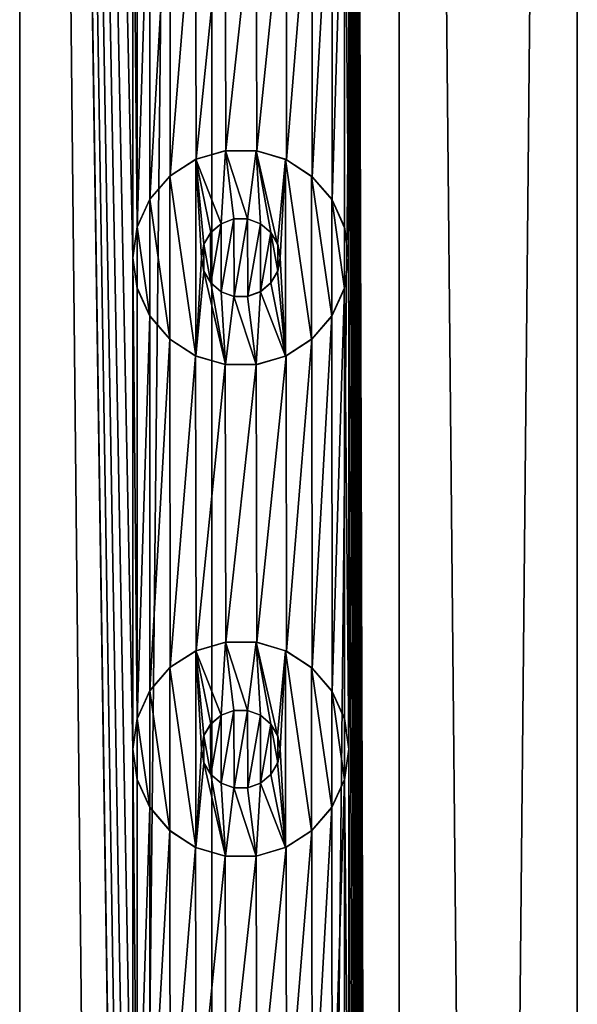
# Model space of a CAD drawing. Header units: millimetres. Extents: x -147 to 148, y -145 to 204.
# Tile 552 of 571: x -85 to -79.33, y 143.91 to 153.92. Entities that reach past the tile are written whole.
import ezdxf

# ---------------------------------------------------------------- set-up
doc = ezdxf.new("R2010")
doc.units = ezdxf.units.MM
doc.header["$LTSCALE"] = 26.699852
for name, color, linetype in [('1556', 7, 'CONTINUOUS'), ('1557', 7, 'CONTINUOUS'), ('1601', 7, 'CONTINUOUS'), ('1602', 7, 'CONTINUOUS'), ('1603', 7, 'CONTINUOUS'), ('1604', 7, 'CONTINUOUS'), ('1605', 7, 'CONTINUOUS'), ('1606', 7, 'CONTINUOUS'), ('1607', 7, 'CONTINUOUS'), ('1608', 7, 'CONTINUOUS'), ('1609', 7, 'CONTINUOUS'), ('1610', 7, 'CONTINUOUS')]:
    doc.layers.add(name, color=color, linetype=linetype)

msp = doc.modelspace()

# ---------------------------------------------------------------- linework, layer by layer
at = {"layer": '1556', "color": 7, "linetype": 'CONTINUOUS', "true_color": 0xd8d8d8}
for points in [[(-85, 203.7, 113.4), (-86.15, 191.5, 113.347), (-85, 17.3, 113.4), (-85, 203.7, 113.4)], [(-83.85, 151.5, 113.347), (-83.85, 156.5, 113.347), (-85, 203.7, 113.4), (-83.85, 151.5, 113.347)], [(-83.85, 146.5, 113.347), (-83.85, 151.5, 113.347), (-85, 203.7, 113.4), (-83.85, 146.5, 113.347)], [(-83.85, 141.5, 113.347), (-83.85, 146.5, 113.347), (-85, 203.7, 113.4), (-83.85, 141.5, 113.347)], [(-83.85, 136.5, 113.347), (-83.85, 141.5, 113.347), (-85, 203.7, 113.4), (-83.85, 136.5, 113.347)], [(-83.85, 131.5, 113.347), (-83.85, 136.5, 113.347), (-85, 203.7, 113.4), (-83.85, 131.5, 113.347)], [(-83.85, 126.5, 113.347), (-83.85, 131.5, 113.347), (-85, 203.7, 113.4), (-83.85, 126.5, 113.347)], [(-83.85, 126.5, 113.347), (-85, 203.7, 113.4), (-83.045, 17.3, 113.246), (-83.85, 126.5, 113.347)], [(-83.045, 17.3, 113.246), (-85, 203.7, 113.4), (-85, 17.3, 113.4), (-83.045, 17.3, 113.246)], [(-81.137, 203.7, 112.788), (-81.65, 191.5, 112.943), (-81.137, 17.3, 112.788), (-81.137, 203.7, 112.788)], [(-79.325, 203.7, 112.038), (-81.137, 203.7, 112.788), (-79.325, 17.3, 112.038), (-79.325, 203.7, 112.038)], [(-79.325, 17.3, 112.038), (-81.137, 203.7, 112.788), (-81.137, 17.3, 112.788), (-79.325, 17.3, 112.038)], [(-78.85, 126.5, 111.782), (-79.325, 203.7, 112.038), (-79.325, 17.3, 112.038), (-78.85, 126.5, 111.782)], [(-81.65, 191.5, 112.943), (-81.65, 186.5, 112.943), (-81.137, 17.3, 112.788), (-81.65, 191.5, 112.943)], [(-81.65, 186.5, 112.943), (-81.65, 181.5, 112.943), (-81.137, 17.3, 112.788), (-81.65, 186.5, 112.943)], [(-81.65, 181.5, 112.943), (-81.65, 176.5, 112.943), (-81.137, 17.3, 112.788), (-81.65, 181.5, 112.943)], [(-81.65, 176.5, 112.943), (-81.65, 171.5, 112.943), (-81.137, 17.3, 112.788), (-81.65, 176.5, 112.943)], [(-81.65, 171.5, 112.943), (-81.65, 166.5, 112.943), (-81.137, 17.3, 112.788), (-81.65, 171.5, 112.943)], [(-81.65, 166.5, 112.943), (-81.65, 161.5, 112.943), (-81.137, 17.3, 112.788), (-81.65, 166.5, 112.943)], [(-81.65, 161.5, 112.943), (-81.65, 156.5, 112.943), (-81.137, 17.3, 112.788), (-81.65, 161.5, 112.943)], [(-83.806, 156.192, 113.343), (-83.85, 156.5, 113.347), (-83.805, 151.81, 113.343), (-83.806, 156.192, 113.343)], [(-83.85, 156.5, 113.347), (-83.85, 151.5, 113.347), (-83.805, 151.81, 113.343), (-83.85, 156.5, 113.347)], [(-81.65, 156.5, 112.943), (-81.694, 156.193, 112.955), (-81.65, 151.5, 112.943), (-81.65, 156.5, 112.943)], [(-81.65, 156.5, 112.943), (-81.65, 151.5, 112.943), (-81.137, 17.3, 112.788), (-81.65, 156.5, 112.943)], [(-83.677, 155.909, 113.33), (-83.806, 156.192, 113.343), (-83.805, 151.81, 113.343), (-83.677, 155.909, 113.33)], [(-81.694, 156.193, 112.955), (-81.823, 155.909, 112.99), (-81.82, 152.087, 112.989), (-81.694, 156.193, 112.955)], [(-81.693, 151.805, 112.955), (-81.694, 156.193, 112.955), (-81.82, 152.087, 112.989), (-81.693, 151.805, 112.955)], [(-81.65, 151.5, 112.943), (-81.694, 156.193, 112.955), (-81.693, 151.805, 112.955), (-81.65, 151.5, 112.943)], [(-83.674, 152.096, 113.329), (-83.677, 155.909, 113.33), (-83.805, 151.81, 113.343), (-83.674, 152.096, 113.329)], [(-83.473, 155.672, 113.306), (-83.677, 155.909, 113.33), (-83.674, 152.096, 113.329), (-83.473, 155.672, 113.306)], [(-81.823, 155.909, 112.99), (-82.026, 155.672, 113.041), (-82.022, 152.324, 113.04), (-81.823, 155.909, 112.99)], [(-81.82, 152.087, 112.989), (-81.823, 155.909, 112.99), (-82.022, 152.324, 113.04), (-81.82, 152.087, 112.989)], [(-83.469, 152.333, 113.306), (-83.473, 155.672, 113.306), (-83.674, 152.096, 113.329), (-83.469, 152.333, 113.306)], [(-83.21, 155.501, 113.271), (-83.473, 155.672, 113.306), (-83.469, 152.333, 113.306), (-83.21, 155.501, 113.271)], [(-82.026, 155.672, 113.041), (-82.289, 155.502, 113.103), (-82.284, 152.496, 113.101), (-82.026, 155.672, 113.041)], [(-82.022, 152.324, 113.04), (-82.026, 155.672, 113.041), (-82.284, 152.496, 113.101), (-82.022, 152.324, 113.04)], [(-83.205, 152.501, 113.27), (-83.21, 155.501, 113.271), (-83.469, 152.333, 113.306), (-83.205, 152.501, 113.27)], [(-82.91, 155.412, 113.224), (-83.21, 155.501, 113.271), (-83.205, 152.501, 113.27), (-82.91, 155.412, 113.224)], [(-82.289, 155.502, 113.103), (-82.593, 155.411, 113.166), (-82.585, 152.588, 113.165), (-82.289, 155.502, 113.103)], [(-82.284, 152.496, 113.101), (-82.289, 155.502, 113.103), (-82.585, 152.588, 113.165), (-82.284, 152.496, 113.101)], [(-82.903, 152.589, 113.223), (-82.91, 155.412, 113.224), (-83.205, 152.501, 113.27), (-82.903, 152.589, 113.223)], [(-82.593, 155.411, 113.166), (-82.91, 155.412, 113.224), (-82.903, 152.589, 113.223), (-82.593, 155.411, 113.166)], [(-82.585, 152.588, 113.165), (-82.593, 155.411, 113.166), (-82.903, 152.589, 113.223), (-82.585, 152.588, 113.165)], [(-83.806, 151.192, 113.343), (-83.85, 151.5, 113.347), (-83.805, 146.81, 113.343), (-83.806, 151.192, 113.343)], [(-83.85, 151.5, 113.347), (-83.85, 146.5, 113.347), (-83.805, 146.81, 113.343), (-83.85, 151.5, 113.347)], [(-81.65, 151.5, 112.943), (-81.694, 151.193, 112.955), (-81.65, 146.5, 112.943), (-81.65, 151.5, 112.943)], [(-81.65, 151.5, 112.943), (-81.65, 146.5, 112.943), (-81.137, 17.3, 112.788), (-81.65, 151.5, 112.943)], [(-83.677, 150.909, 113.33), (-83.806, 151.192, 113.343), (-83.805, 146.81, 113.343), (-83.677, 150.909, 113.33)], [(-81.694, 151.193, 112.955), (-81.823, 150.909, 112.99), (-81.82, 147.087, 112.989), (-81.694, 151.193, 112.955)], [(-81.693, 146.805, 112.955), (-81.694, 151.193, 112.955), (-81.82, 147.087, 112.989), (-81.693, 146.805, 112.955)], [(-81.65, 146.5, 112.943), (-81.694, 151.193, 112.955), (-81.693, 146.805, 112.955), (-81.65, 146.5, 112.943)], [(-83.674, 147.096, 113.329), (-83.677, 150.909, 113.33), (-83.805, 146.81, 113.343), (-83.674, 147.096, 113.329)], [(-83.473, 150.672, 113.306), (-83.677, 150.909, 113.33), (-83.674, 147.096, 113.329), (-83.473, 150.672, 113.306)], [(-81.823, 150.909, 112.99), (-82.026, 150.672, 113.041), (-82.022, 147.324, 113.04), (-81.823, 150.909, 112.99)], [(-81.82, 147.087, 112.989), (-81.823, 150.909, 112.99), (-82.022, 147.324, 113.04), (-81.82, 147.087, 112.989)], [(-83.469, 147.333, 113.306), (-83.473, 150.672, 113.306), (-83.674, 147.096, 113.329), (-83.469, 147.333, 113.306)], [(-83.21, 150.501, 113.271), (-83.473, 150.672, 113.306), (-83.469, 147.333, 113.306), (-83.21, 150.501, 113.271)], [(-82.026, 150.672, 113.041), (-82.289, 150.502, 113.103), (-82.284, 147.496, 113.101), (-82.026, 150.672, 113.041)], [(-82.022, 147.324, 113.04), (-82.026, 150.672, 113.041), (-82.284, 147.496, 113.101), (-82.022, 147.324, 113.04)], [(-83.205, 147.501, 113.27), (-83.21, 150.501, 113.271), (-83.469, 147.333, 113.306), (-83.205, 147.501, 113.27)], [(-82.91, 150.412, 113.224), (-83.21, 150.501, 113.271), (-83.205, 147.501, 113.27), (-82.91, 150.412, 113.224)], [(-82.289, 150.502, 113.103), (-82.593, 150.411, 113.166), (-82.585, 147.588, 113.165), (-82.289, 150.502, 113.103)], [(-82.284, 147.496, 113.101), (-82.289, 150.502, 113.103), (-82.585, 147.588, 113.165), (-82.284, 147.496, 113.101)], [(-82.903, 147.589, 113.223), (-82.91, 150.412, 113.224), (-83.205, 147.501, 113.27), (-82.903, 147.589, 113.223)], [(-82.593, 150.411, 113.166), (-82.91, 150.412, 113.224), (-82.903, 147.589, 113.223), (-82.593, 150.411, 113.166)], [(-82.585, 147.588, 113.165), (-82.593, 150.411, 113.166), (-82.903, 147.589, 113.223), (-82.585, 147.588, 113.165)], [(-83.806, 146.192, 113.343), (-83.85, 146.5, 113.347), (-83.805, 141.81, 113.343), (-83.806, 146.192, 113.343)], [(-83.85, 146.5, 113.347), (-83.85, 141.5, 113.347), (-83.805, 141.81, 113.343), (-83.85, 146.5, 113.347)], [(-81.65, 146.5, 112.943), (-81.694, 146.193, 112.955), (-81.65, 141.5, 112.943), (-81.65, 146.5, 112.943)], [(-81.65, 146.5, 112.943), (-81.65, 141.5, 112.943), (-81.137, 17.3, 112.788), (-81.65, 146.5, 112.943)], [(-83.677, 145.909, 113.33), (-83.806, 146.192, 113.343), (-83.805, 141.81, 113.343), (-83.677, 145.909, 113.33)], [(-81.694, 146.193, 112.955), (-81.823, 145.909, 112.99), (-81.82, 142.087, 112.989), (-81.694, 146.193, 112.955)], [(-81.693, 141.805, 112.955), (-81.694, 146.193, 112.955), (-81.82, 142.087, 112.989), (-81.693, 141.805, 112.955)], [(-81.65, 141.5, 112.943), (-81.694, 146.193, 112.955), (-81.693, 141.805, 112.955), (-81.65, 141.5, 112.943)], [(-83.674, 142.096, 113.329), (-83.677, 145.909, 113.33), (-83.805, 141.81, 113.343), (-83.674, 142.096, 113.329)], [(-83.473, 145.672, 113.306), (-83.677, 145.909, 113.33), (-83.674, 142.096, 113.329), (-83.473, 145.672, 113.306)], [(-81.823, 145.909, 112.99), (-82.026, 145.672, 113.041), (-82.022, 142.324, 113.04), (-81.823, 145.909, 112.99)], [(-81.82, 142.087, 112.989), (-81.823, 145.909, 112.99), (-82.022, 142.324, 113.04), (-81.82, 142.087, 112.989)], [(-83.469, 142.333, 113.306), (-83.473, 145.672, 113.306), (-83.674, 142.096, 113.329), (-83.469, 142.333, 113.306)], [(-83.21, 145.501, 113.271), (-83.473, 145.672, 113.306), (-83.469, 142.333, 113.306), (-83.21, 145.501, 113.271)], [(-82.026, 145.672, 113.041), (-82.289, 145.502, 113.103), (-82.284, 142.496, 113.101), (-82.026, 145.672, 113.041)], [(-82.022, 142.324, 113.04), (-82.026, 145.672, 113.041), (-82.284, 142.496, 113.101), (-82.022, 142.324, 113.04)], [(-83.205, 142.501, 113.27), (-83.21, 145.501, 113.271), (-83.469, 142.333, 113.306), (-83.205, 142.501, 113.27)], [(-82.91, 145.412, 113.224), (-83.21, 145.501, 113.271), (-83.205, 142.501, 113.27), (-82.91, 145.412, 113.224)], [(-82.289, 145.502, 113.103), (-82.593, 145.411, 113.166), (-82.585, 142.588, 113.165), (-82.289, 145.502, 113.103)], [(-82.284, 142.496, 113.101), (-82.289, 145.502, 113.103), (-82.585, 142.588, 113.165), (-82.284, 142.496, 113.101)], [(-82.903, 142.589, 113.223), (-82.91, 145.412, 113.224), (-83.205, 142.501, 113.27), (-82.903, 142.589, 113.223)], [(-82.593, 145.411, 113.166), (-82.91, 145.412, 113.224), (-82.903, 142.589, 113.223), (-82.593, 145.411, 113.166)], [(-82.585, 142.588, 113.165), (-82.593, 145.411, 113.166), (-82.903, 142.589, 113.223), (-82.585, 142.588, 113.165)]]:
    msp.add_3dface(points, dxfattribs=at)
at = {"layer": '1557', "color": 7, "linetype": 'CONTINUOUS', "true_color": 0xd8d8d8}
for points in [[(-86.955, 203.7, 88.554), (-85, 203.7, 88.4), (-86.955, 17.3, 88.554), (-86.955, 203.7, 88.554)], [(-86.955, 17.3, 88.554), (-85, 203.7, 88.4), (-85, 17.3, 88.4), (-86.955, 17.3, 88.554)], [(-85, 203.7, 88.4), (-83.045, 203.7, 88.554), (-85, 17.3, 88.4), (-85, 203.7, 88.4)], [(-85, 17.3, 88.4), (-83.045, 203.7, 88.554), (-83.045, 17.3, 88.554), (-85, 17.3, 88.4)], [(-83.045, 203.7, 88.554), (-81.137, 203.7, 89.012), (-83.045, 17.3, 88.554), (-83.045, 203.7, 88.554)], [(-83.045, 17.3, 88.554), (-81.137, 203.7, 89.012), (-81.137, 17.3, 89.012), (-83.045, 17.3, 88.554)], [(-81.137, 203.7, 89.012), (-79.325, 203.7, 89.762), (-81.137, 17.3, 89.012), (-81.137, 203.7, 89.012)], [(-81.137, 17.3, 89.012), (-79.325, 203.7, 89.762), (-79.325, 17.3, 89.762), (-81.137, 17.3, 89.012)], [(-82.951, 151.845, 113.231), (-83.057, 151.756, 113.248), (-83.056, 151.243, 113.248), (-82.951, 151.845, 113.231)], [(-82.95, 151.154, 113.231), (-82.951, 151.845, 113.231), (-83.056, 151.243, 113.248), (-82.95, 151.154, 113.231)], [(-82.821, 151.894, 113.209), (-82.951, 151.845, 113.231), (-82.95, 151.154, 113.231), (-82.821, 151.894, 113.209)], [(-82.818, 151.106, 113.208), (-82.821, 151.894, 113.209), (-82.95, 151.154, 113.231), (-82.818, 151.106, 113.208)], [(-82.681, 151.894, 113.183), (-82.821, 151.894, 113.209), (-82.818, 151.106, 113.208), (-82.681, 151.894, 113.183)], [(-82.678, 151.107, 113.183), (-82.681, 151.894, 113.183), (-82.818, 151.106, 113.208), (-82.678, 151.107, 113.183)], [(-82.55, 151.846, 113.157), (-82.681, 151.894, 113.183), (-82.678, 151.107, 113.183), (-82.55, 151.846, 113.157)], [(-82.548, 151.155, 113.157), (-82.55, 151.846, 113.157), (-82.678, 151.107, 113.183), (-82.548, 151.155, 113.157)], [(-82.443, 151.756, 113.136), (-82.55, 151.846, 113.157), (-82.548, 151.155, 113.157), (-82.443, 151.756, 113.136)], [(-83.057, 151.756, 113.248), (-83.126, 151.637, 113.259), (-83.056, 151.243, 113.248), (-83.057, 151.756, 113.248)], [(-82.443, 151.244, 113.136), (-82.443, 151.756, 113.136), (-82.548, 151.155, 113.157), (-82.443, 151.244, 113.136)], [(-82.374, 151.637, 113.121), (-82.443, 151.756, 113.136), (-82.374, 151.363, 113.121), (-82.374, 151.637, 113.121)], [(-82.374, 151.363, 113.121), (-82.443, 151.756, 113.136), (-82.443, 151.244, 113.136), (-82.374, 151.363, 113.121)], [(-83.126, 151.637, 113.259), (-83.15, 151.5, 113.262), (-83.126, 151.363, 113.259), (-83.126, 151.637, 113.259)], [(-83.056, 151.243, 113.248), (-83.126, 151.637, 113.259), (-83.126, 151.363, 113.259), (-83.056, 151.243, 113.248)], [(-82.35, 151.5, 113.116), (-82.374, 151.637, 113.121), (-82.374, 151.363, 113.121), (-82.35, 151.5, 113.116)], [(-82.951, 146.845, 113.231), (-83.057, 146.756, 113.248), (-83.056, 146.243, 113.248), (-82.951, 146.845, 113.231)], [(-82.95, 146.154, 113.231), (-82.951, 146.845, 113.231), (-83.056, 146.243, 113.248), (-82.95, 146.154, 113.231)], [(-82.821, 146.894, 113.209), (-82.951, 146.845, 113.231), (-82.95, 146.154, 113.231), (-82.821, 146.894, 113.209)], [(-82.818, 146.106, 113.208), (-82.821, 146.894, 113.209), (-82.95, 146.154, 113.231), (-82.818, 146.106, 113.208)], [(-82.681, 146.894, 113.183), (-82.821, 146.894, 113.209), (-82.818, 146.106, 113.208), (-82.681, 146.894, 113.183)], [(-82.678, 146.107, 113.183), (-82.681, 146.894, 113.183), (-82.818, 146.106, 113.208), (-82.678, 146.107, 113.183)], [(-82.55, 146.846, 113.157), (-82.681, 146.894, 113.183), (-82.678, 146.107, 113.183), (-82.55, 146.846, 113.157)], [(-82.548, 146.155, 113.157), (-82.55, 146.846, 113.157), (-82.678, 146.107, 113.183), (-82.548, 146.155, 113.157)], [(-82.443, 146.756, 113.136), (-82.55, 146.846, 113.157), (-82.548, 146.155, 113.157), (-82.443, 146.756, 113.136)], [(-83.057, 146.756, 113.248), (-83.126, 146.637, 113.259), (-83.056, 146.243, 113.248), (-83.057, 146.756, 113.248)], [(-82.443, 146.244, 113.136), (-82.443, 146.756, 113.136), (-82.548, 146.155, 113.157), (-82.443, 146.244, 113.136)], [(-82.374, 146.637, 113.121), (-82.443, 146.756, 113.136), (-82.374, 146.363, 113.121), (-82.374, 146.637, 113.121)], [(-82.374, 146.363, 113.121), (-82.443, 146.756, 113.136), (-82.443, 146.244, 113.136), (-82.374, 146.363, 113.121)], [(-83.126, 146.637, 113.259), (-83.15, 146.5, 113.262), (-83.126, 146.363, 113.259), (-83.126, 146.637, 113.259)], [(-83.056, 146.243, 113.248), (-83.126, 146.637, 113.259), (-83.126, 146.363, 113.259), (-83.056, 146.243, 113.248)], [(-82.35, 146.5, 113.116), (-82.374, 146.637, 113.121), (-82.374, 146.363, 113.121), (-82.35, 146.5, 113.116)]]:
    msp.add_3dface(points, dxfattribs=at)
at = {"layer": '1601', "color": 7, "linetype": 'CONTINUOUS', "true_color": 0xd8d8d8}
for points in [[(-82.906, 152.588, 114.4), (-83.206, 152.501, 114.4), (-82.95, 151.846, 114.4), (-82.906, 152.588, 114.4)], [(-82.819, 151.894, 114.4), (-82.906, 152.588, 114.4), (-82.95, 151.846, 114.4), (-82.819, 151.894, 114.4)], [(-82.594, 152.588, 114.4), (-82.906, 152.588, 114.4), (-82.681, 151.894, 114.4), (-82.594, 152.588, 114.4)], [(-82.681, 151.894, 114.4), (-82.906, 152.588, 114.4), (-82.819, 151.894, 114.4), (-82.681, 151.894, 114.4)], [(-82.55, 151.846, 114.4), (-82.594, 152.588, 114.4), (-82.681, 151.894, 114.4), (-82.55, 151.846, 114.4)], [(-82.294, 152.501, 114.4), (-82.594, 152.588, 114.4), (-82.375, 151.639, 114.4), (-82.294, 152.501, 114.4)], [(-82.375, 151.639, 114.4), (-82.594, 152.588, 114.4), (-82.444, 151.756, 114.4), (-82.375, 151.639, 114.4)], [(-82.444, 151.756, 114.4), (-82.594, 152.588, 114.4), (-82.55, 151.846, 114.4), (-82.444, 151.756, 114.4)], [(-83.206, 152.501, 114.4), (-83.471, 152.33, 114.4), (-83.206, 150.499, 114.4), (-83.206, 152.501, 114.4)], [(-83.206, 152.501, 114.4), (-83.206, 150.499, 114.4), (-83.15, 151.5, 114.4), (-83.206, 152.501, 114.4)], [(-83.206, 152.501, 114.4), (-83.15, 151.5, 114.4), (-83.125, 151.639, 114.4), (-83.206, 152.501, 114.4)], [(-82.95, 151.846, 114.4), (-83.206, 152.501, 114.4), (-83.056, 151.756, 114.4), (-82.95, 151.846, 114.4)], [(-83.056, 151.756, 114.4), (-83.206, 152.501, 114.4), (-83.125, 151.639, 114.4), (-83.056, 151.756, 114.4)], [(-82.35, 151.5, 114.4), (-82.294, 152.501, 114.4), (-82.375, 151.639, 114.4), (-82.35, 151.5, 114.4)], [(-82.294, 150.499, 114.4), (-82.294, 152.501, 114.4), (-82.35, 151.5, 114.4), (-82.294, 150.499, 114.4)], [(-82.029, 152.33, 114.4), (-82.294, 152.501, 114.4), (-82.029, 150.67, 114.4), (-82.029, 152.33, 114.4)], [(-82.029, 150.67, 114.4), (-82.294, 152.501, 114.4), (-82.294, 150.499, 114.4), (-82.029, 150.67, 114.4)], [(-83.471, 152.33, 114.4), (-83.675, 152.094, 114.4), (-83.471, 150.67, 114.4), (-83.471, 152.33, 114.4)], [(-83.206, 150.499, 114.4), (-83.471, 152.33, 114.4), (-83.471, 150.67, 114.4), (-83.206, 150.499, 114.4)], [(-81.825, 152.094, 114.4), (-82.029, 152.33, 114.4), (-81.825, 150.906, 114.4), (-81.825, 152.094, 114.4)], [(-81.825, 150.906, 114.4), (-82.029, 152.33, 114.4), (-82.029, 150.67, 114.4), (-81.825, 150.906, 114.4)], [(-83.675, 152.094, 114.4), (-83.804, 151.813, 114.4), (-83.675, 150.906, 114.4), (-83.675, 152.094, 114.4)], [(-83.471, 150.67, 114.4), (-83.675, 152.094, 114.4), (-83.675, 150.906, 114.4), (-83.471, 150.67, 114.4)], [(-81.696, 151.813, 114.4), (-81.825, 152.094, 114.4), (-81.696, 151.187, 114.4), (-81.696, 151.813, 114.4)], [(-81.696, 151.187, 114.4), (-81.825, 152.094, 114.4), (-81.825, 150.906, 114.4), (-81.696, 151.187, 114.4)], [(-83.804, 151.813, 114.4), (-83.85, 151.5, 114.4), (-83.804, 151.187, 114.4), (-83.804, 151.813, 114.4)], [(-83.675, 150.906, 114.4), (-83.804, 151.813, 114.4), (-83.804, 151.187, 114.4), (-83.675, 150.906, 114.4)], [(-81.65, 151.5, 114.4), (-81.696, 151.813, 114.4), (-81.696, 151.187, 114.4), (-81.65, 151.5, 114.4)], [(-83.15, 151.5, 114.4), (-83.206, 150.499, 114.4), (-83.125, 151.361, 114.4), (-83.15, 151.5, 114.4)], [(-82.375, 151.361, 114.4), (-82.294, 150.499, 114.4), (-82.35, 151.5, 114.4), (-82.375, 151.361, 114.4)], [(-83.206, 150.499, 114.4), (-82.906, 150.412, 114.4), (-83.125, 151.361, 114.4), (-83.206, 150.499, 114.4)], [(-83.125, 151.361, 114.4), (-82.906, 150.412, 114.4), (-83.056, 151.244, 114.4), (-83.125, 151.361, 114.4)], [(-82.444, 151.244, 114.4), (-82.294, 150.499, 114.4), (-82.375, 151.361, 114.4), (-82.444, 151.244, 114.4)], [(-83.056, 151.244, 114.4), (-82.906, 150.412, 114.4), (-82.95, 151.154, 114.4), (-83.056, 151.244, 114.4)], [(-82.55, 151.154, 114.4), (-82.294, 150.499, 114.4), (-82.444, 151.244, 114.4), (-82.55, 151.154, 114.4)], [(-82.95, 151.154, 114.4), (-82.906, 150.412, 114.4), (-82.819, 151.106, 114.4), (-82.95, 151.154, 114.4)], [(-82.681, 151.106, 114.4), (-82.594, 150.412, 114.4), (-82.55, 151.154, 114.4), (-82.681, 151.106, 114.4)], [(-82.594, 150.412, 114.4), (-82.294, 150.499, 114.4), (-82.55, 151.154, 114.4), (-82.594, 150.412, 114.4)], [(-82.906, 150.412, 114.4), (-82.594, 150.412, 114.4), (-82.819, 151.106, 114.4), (-82.906, 150.412, 114.4)], [(-82.819, 151.106, 114.4), (-82.594, 150.412, 114.4), (-82.681, 151.106, 114.4), (-82.819, 151.106, 114.4)]]:
    msp.add_3dface(points, dxfattribs=at)
at = {"layer": '1602', "color": 7, "linetype": 'CONTINUOUS', "true_color": 0xd8d8d8}
for points in [[(-83.85, 151.5, 113.347), (-83.806, 151.192, 113.343), (-83.85, 151.5, 114.4), (-83.85, 151.5, 113.347)], [(-83.85, 151.5, 114.4), (-83.806, 151.192, 113.343), (-83.804, 151.187, 114.4), (-83.85, 151.5, 114.4)], [(-81.694, 151.193, 112.955), (-81.65, 151.5, 112.943), (-81.696, 151.187, 114.4), (-81.694, 151.193, 112.955)], [(-81.65, 151.5, 112.943), (-81.65, 151.5, 114.4), (-81.696, 151.187, 114.4), (-81.65, 151.5, 112.943)], [(-83.806, 151.192, 113.343), (-83.677, 150.909, 113.33), (-83.804, 151.187, 114.4), (-83.806, 151.192, 113.343)], [(-83.677, 150.909, 113.33), (-83.675, 150.906, 114.4), (-83.804, 151.187, 114.4), (-83.677, 150.909, 113.33)], [(-81.823, 150.909, 112.99), (-81.696, 151.187, 114.4), (-81.825, 150.906, 114.4), (-81.823, 150.909, 112.99)], [(-81.823, 150.909, 112.99), (-81.694, 151.193, 112.955), (-81.696, 151.187, 114.4), (-81.823, 150.909, 112.99)], [(-83.677, 150.909, 113.33), (-83.473, 150.672, 113.306), (-83.675, 150.906, 114.4), (-83.677, 150.909, 113.33)], [(-83.473, 150.672, 113.306), (-83.471, 150.67, 114.4), (-83.675, 150.906, 114.4), (-83.473, 150.672, 113.306)], [(-82.026, 150.672, 113.041), (-81.825, 150.906, 114.4), (-82.029, 150.67, 114.4), (-82.026, 150.672, 113.041)], [(-82.026, 150.672, 113.041), (-81.823, 150.909, 112.99), (-81.825, 150.906, 114.4), (-82.026, 150.672, 113.041)], [(-83.473, 150.672, 113.306), (-83.21, 150.501, 113.271), (-83.471, 150.67, 114.4), (-83.473, 150.672, 113.306)], [(-83.21, 150.501, 113.271), (-83.206, 150.499, 114.4), (-83.471, 150.67, 114.4), (-83.21, 150.501, 113.271)], [(-82.289, 150.502, 113.103), (-82.029, 150.67, 114.4), (-82.294, 150.499, 114.4), (-82.289, 150.502, 113.103)], [(-82.289, 150.502, 113.103), (-82.026, 150.672, 113.041), (-82.029, 150.67, 114.4), (-82.289, 150.502, 113.103)], [(-83.21, 150.501, 113.271), (-82.91, 150.412, 113.224), (-83.206, 150.499, 114.4), (-83.21, 150.501, 113.271)], [(-82.91, 150.412, 113.224), (-82.906, 150.412, 114.4), (-83.206, 150.499, 114.4), (-82.91, 150.412, 113.224)], [(-82.593, 150.411, 113.166), (-82.294, 150.499, 114.4), (-82.594, 150.412, 114.4), (-82.593, 150.411, 113.166)], [(-82.593, 150.411, 113.166), (-82.289, 150.502, 113.103), (-82.294, 150.499, 114.4), (-82.593, 150.411, 113.166)], [(-82.91, 150.412, 113.224), (-82.593, 150.411, 113.166), (-82.906, 150.412, 114.4), (-82.91, 150.412, 113.224)], [(-82.593, 150.411, 113.166), (-82.594, 150.412, 114.4), (-82.906, 150.412, 114.4), (-82.593, 150.411, 113.166)]]:
    msp.add_3dface(points, dxfattribs=at)
at = {"layer": '1603', "color": 7, "linetype": 'CONTINUOUS', "true_color": 0xd8d8d8}
for points in [[(-83.205, 152.501, 113.27), (-83.206, 152.501, 114.4), (-82.906, 152.588, 114.4), (-83.205, 152.501, 113.27)], [(-82.903, 152.589, 113.223), (-83.205, 152.501, 113.27), (-82.906, 152.588, 114.4), (-82.903, 152.589, 113.223)], [(-82.903, 152.589, 113.223), (-82.906, 152.588, 114.4), (-82.594, 152.588, 114.4), (-82.903, 152.589, 113.223)], [(-82.585, 152.588, 113.165), (-82.903, 152.589, 113.223), (-82.594, 152.588, 114.4), (-82.585, 152.588, 113.165)], [(-82.585, 152.588, 113.165), (-82.594, 152.588, 114.4), (-82.294, 152.501, 114.4), (-82.585, 152.588, 113.165)], [(-82.284, 152.496, 113.101), (-82.585, 152.588, 113.165), (-82.294, 152.501, 114.4), (-82.284, 152.496, 113.101)], [(-83.469, 152.333, 113.306), (-83.471, 152.33, 114.4), (-83.206, 152.501, 114.4), (-83.469, 152.333, 113.306)], [(-83.205, 152.501, 113.27), (-83.469, 152.333, 113.306), (-83.206, 152.501, 114.4), (-83.205, 152.501, 113.27)], [(-82.284, 152.496, 113.101), (-82.294, 152.501, 114.4), (-82.029, 152.33, 114.4), (-82.284, 152.496, 113.101)], [(-82.022, 152.324, 113.04), (-82.284, 152.496, 113.101), (-82.029, 152.33, 114.4), (-82.022, 152.324, 113.04)], [(-83.674, 152.096, 113.329), (-83.675, 152.094, 114.4), (-83.471, 152.33, 114.4), (-83.674, 152.096, 113.329)], [(-83.469, 152.333, 113.306), (-83.674, 152.096, 113.329), (-83.471, 152.33, 114.4), (-83.469, 152.333, 113.306)], [(-82.022, 152.324, 113.04), (-82.029, 152.33, 114.4), (-81.825, 152.094, 114.4), (-82.022, 152.324, 113.04)], [(-81.82, 152.087, 112.989), (-82.022, 152.324, 113.04), (-81.825, 152.094, 114.4), (-81.82, 152.087, 112.989)], [(-83.674, 152.096, 113.329), (-83.805, 151.81, 113.343), (-83.675, 152.094, 114.4), (-83.674, 152.096, 113.329)], [(-83.805, 151.81, 113.343), (-83.804, 151.813, 114.4), (-83.675, 152.094, 114.4), (-83.805, 151.81, 113.343)], [(-81.82, 152.087, 112.989), (-81.825, 152.094, 114.4), (-81.696, 151.813, 114.4), (-81.82, 152.087, 112.989)], [(-81.693, 151.805, 112.955), (-81.82, 152.087, 112.989), (-81.696, 151.813, 114.4), (-81.693, 151.805, 112.955)], [(-83.805, 151.81, 113.343), (-83.85, 151.5, 113.347), (-83.804, 151.813, 114.4), (-83.805, 151.81, 113.343)], [(-83.85, 151.5, 113.347), (-83.85, 151.5, 114.4), (-83.804, 151.813, 114.4), (-83.85, 151.5, 113.347)], [(-81.693, 151.805, 112.955), (-81.696, 151.813, 114.4), (-81.65, 151.5, 114.4), (-81.693, 151.805, 112.955)], [(-81.65, 151.5, 112.943), (-81.693, 151.805, 112.955), (-81.65, 151.5, 114.4), (-81.65, 151.5, 112.943)]]:
    msp.add_3dface(points, dxfattribs=at)
at = {"layer": '1604', "color": 7, "linetype": 'CONTINUOUS', "true_color": 0xd8d8d8}
for points in [[(-83.057, 151.756, 113.248), (-82.951, 151.845, 113.231), (-83.056, 151.756, 114.4), (-83.057, 151.756, 113.248)], [(-82.951, 151.845, 113.231), (-82.95, 151.846, 114.4), (-83.056, 151.756, 114.4), (-82.951, 151.845, 113.231)], [(-82.951, 151.845, 113.231), (-82.821, 151.894, 113.209), (-82.95, 151.846, 114.4), (-82.951, 151.845, 113.231)], [(-82.821, 151.894, 113.209), (-82.819, 151.894, 114.4), (-82.95, 151.846, 114.4), (-82.821, 151.894, 113.209)], [(-82.821, 151.894, 113.209), (-82.681, 151.894, 113.183), (-82.819, 151.894, 114.4), (-82.821, 151.894, 113.209)], [(-82.681, 151.894, 113.183), (-82.681, 151.894, 114.4), (-82.819, 151.894, 114.4), (-82.681, 151.894, 113.183)], [(-82.681, 151.894, 113.183), (-82.55, 151.846, 113.157), (-82.681, 151.894, 114.4), (-82.681, 151.894, 113.183)], [(-82.55, 151.846, 113.157), (-82.55, 151.846, 114.4), (-82.681, 151.894, 114.4), (-82.55, 151.846, 113.157)], [(-82.55, 151.846, 113.157), (-82.443, 151.756, 113.136), (-82.444, 151.756, 114.4), (-82.55, 151.846, 113.157)], [(-82.55, 151.846, 113.157), (-82.444, 151.756, 114.4), (-82.55, 151.846, 114.4), (-82.55, 151.846, 113.157)], [(-83.126, 151.637, 113.259), (-83.057, 151.756, 113.248), (-83.125, 151.639, 114.4), (-83.126, 151.637, 113.259)], [(-83.057, 151.756, 113.248), (-83.056, 151.756, 114.4), (-83.125, 151.639, 114.4), (-83.057, 151.756, 113.248)], [(-82.443, 151.756, 113.136), (-82.375, 151.639, 114.4), (-82.444, 151.756, 114.4), (-82.443, 151.756, 113.136)], [(-82.443, 151.756, 113.136), (-82.374, 151.637, 113.121), (-82.375, 151.639, 114.4), (-82.443, 151.756, 113.136)], [(-83.15, 151.5, 114.4), (-83.126, 151.637, 113.259), (-83.125, 151.639, 114.4), (-83.15, 151.5, 114.4)], [(-83.15, 151.5, 113.262), (-83.126, 151.637, 113.259), (-83.15, 151.5, 114.4), (-83.15, 151.5, 113.262)], [(-82.374, 151.637, 113.121), (-82.35, 151.5, 113.116), (-82.375, 151.639, 114.4), (-82.374, 151.637, 113.121)], [(-82.35, 151.5, 113.116), (-82.35, 151.5, 114.4), (-82.375, 151.639, 114.4), (-82.35, 151.5, 113.116)]]:
    msp.add_3dface(points, dxfattribs=at)
at = {"layer": '1605', "color": 7, "linetype": 'CONTINUOUS', "true_color": 0xd8d8d8}
for points in [[(-83.126, 151.363, 113.259), (-83.15, 151.5, 113.262), (-83.125, 151.361, 114.4), (-83.126, 151.363, 113.259)], [(-83.15, 151.5, 113.262), (-83.15, 151.5, 114.4), (-83.125, 151.361, 114.4), (-83.15, 151.5, 113.262)], [(-82.374, 151.363, 113.121), (-82.375, 151.361, 114.4), (-82.35, 151.5, 114.4), (-82.374, 151.363, 113.121)], [(-82.35, 151.5, 113.116), (-82.374, 151.363, 113.121), (-82.35, 151.5, 114.4), (-82.35, 151.5, 113.116)], [(-83.056, 151.243, 113.248), (-83.126, 151.363, 113.259), (-83.125, 151.361, 114.4), (-83.056, 151.243, 113.248)], [(-83.056, 151.243, 113.248), (-83.125, 151.361, 114.4), (-83.056, 151.244, 114.4), (-83.056, 151.243, 113.248)], [(-82.443, 151.244, 113.136), (-82.444, 151.244, 114.4), (-82.375, 151.361, 114.4), (-82.443, 151.244, 113.136)], [(-82.374, 151.363, 113.121), (-82.443, 151.244, 113.136), (-82.375, 151.361, 114.4), (-82.374, 151.363, 113.121)], [(-83.056, 151.243, 113.248), (-83.056, 151.244, 114.4), (-82.95, 151.154, 114.4), (-83.056, 151.243, 113.248)], [(-82.95, 151.154, 113.231), (-83.056, 151.243, 113.248), (-82.95, 151.154, 114.4), (-82.95, 151.154, 113.231)], [(-82.548, 151.155, 113.157), (-82.55, 151.154, 114.4), (-82.444, 151.244, 114.4), (-82.548, 151.155, 113.157)], [(-82.443, 151.244, 113.136), (-82.548, 151.155, 113.157), (-82.444, 151.244, 114.4), (-82.443, 151.244, 113.136)], [(-82.818, 151.106, 113.208), (-82.95, 151.154, 113.231), (-82.819, 151.106, 114.4), (-82.818, 151.106, 113.208)], [(-82.95, 151.154, 113.231), (-82.95, 151.154, 114.4), (-82.819, 151.106, 114.4), (-82.95, 151.154, 113.231)], [(-82.678, 151.107, 113.183), (-82.681, 151.106, 114.4), (-82.55, 151.154, 114.4), (-82.678, 151.107, 113.183)], [(-82.548, 151.155, 113.157), (-82.678, 151.107, 113.183), (-82.55, 151.154, 114.4), (-82.548, 151.155, 113.157)], [(-82.818, 151.106, 113.208), (-82.819, 151.106, 114.4), (-82.681, 151.106, 114.4), (-82.818, 151.106, 113.208)], [(-82.678, 151.107, 113.183), (-82.818, 151.106, 113.208), (-82.681, 151.106, 114.4), (-82.678, 151.107, 113.183)]]:
    msp.add_3dface(points, dxfattribs=at)
at = {"layer": '1606', "color": 7, "linetype": 'CONTINUOUS', "true_color": 0xd8d8d8}
for points in [[(-82.906, 147.588, 114.4), (-83.206, 147.501, 114.4), (-82.95, 146.846, 114.4), (-82.906, 147.588, 114.4)], [(-82.819, 146.894, 114.4), (-82.906, 147.588, 114.4), (-82.95, 146.846, 114.4), (-82.819, 146.894, 114.4)], [(-82.594, 147.588, 114.4), (-82.906, 147.588, 114.4), (-82.681, 146.894, 114.4), (-82.594, 147.588, 114.4)], [(-82.681, 146.894, 114.4), (-82.906, 147.588, 114.4), (-82.819, 146.894, 114.4), (-82.681, 146.894, 114.4)], [(-82.55, 146.846, 114.4), (-82.594, 147.588, 114.4), (-82.681, 146.894, 114.4), (-82.55, 146.846, 114.4)], [(-82.294, 147.501, 114.4), (-82.594, 147.588, 114.4), (-82.375, 146.639, 114.4), (-82.294, 147.501, 114.4)], [(-82.375, 146.639, 114.4), (-82.594, 147.588, 114.4), (-82.444, 146.756, 114.4), (-82.375, 146.639, 114.4)], [(-82.444, 146.756, 114.4), (-82.594, 147.588, 114.4), (-82.55, 146.846, 114.4), (-82.444, 146.756, 114.4)], [(-83.206, 147.501, 114.4), (-83.471, 147.33, 114.4), (-83.206, 145.499, 114.4), (-83.206, 147.501, 114.4)], [(-83.206, 147.501, 114.4), (-83.206, 145.499, 114.4), (-83.15, 146.5, 114.4), (-83.206, 147.501, 114.4)], [(-83.206, 147.501, 114.4), (-83.15, 146.5, 114.4), (-83.125, 146.639, 114.4), (-83.206, 147.501, 114.4)], [(-82.95, 146.846, 114.4), (-83.206, 147.501, 114.4), (-83.056, 146.756, 114.4), (-82.95, 146.846, 114.4)], [(-83.056, 146.756, 114.4), (-83.206, 147.501, 114.4), (-83.125, 146.639, 114.4), (-83.056, 146.756, 114.4)], [(-82.35, 146.5, 114.4), (-82.294, 147.501, 114.4), (-82.375, 146.639, 114.4), (-82.35, 146.5, 114.4)], [(-82.294, 145.499, 114.4), (-82.294, 147.501, 114.4), (-82.35, 146.5, 114.4), (-82.294, 145.499, 114.4)], [(-82.029, 147.33, 114.4), (-82.294, 147.501, 114.4), (-82.029, 145.67, 114.4), (-82.029, 147.33, 114.4)], [(-82.029, 145.67, 114.4), (-82.294, 147.501, 114.4), (-82.294, 145.499, 114.4), (-82.029, 145.67, 114.4)], [(-83.471, 147.33, 114.4), (-83.675, 147.094, 114.4), (-83.471, 145.67, 114.4), (-83.471, 147.33, 114.4)], [(-83.206, 145.499, 114.4), (-83.471, 147.33, 114.4), (-83.471, 145.67, 114.4), (-83.206, 145.499, 114.4)], [(-81.825, 147.094, 114.4), (-82.029, 147.33, 114.4), (-81.825, 145.906, 114.4), (-81.825, 147.094, 114.4)], [(-81.825, 145.906, 114.4), (-82.029, 147.33, 114.4), (-82.029, 145.67, 114.4), (-81.825, 145.906, 114.4)], [(-83.675, 147.094, 114.4), (-83.804, 146.813, 114.4), (-83.675, 145.906, 114.4), (-83.675, 147.094, 114.4)], [(-83.471, 145.67, 114.4), (-83.675, 147.094, 114.4), (-83.675, 145.906, 114.4), (-83.471, 145.67, 114.4)], [(-81.696, 146.813, 114.4), (-81.825, 147.094, 114.4), (-81.696, 146.187, 114.4), (-81.696, 146.813, 114.4)], [(-81.696, 146.187, 114.4), (-81.825, 147.094, 114.4), (-81.825, 145.906, 114.4), (-81.696, 146.187, 114.4)], [(-83.804, 146.813, 114.4), (-83.85, 146.5, 114.4), (-83.804, 146.187, 114.4), (-83.804, 146.813, 114.4)], [(-83.675, 145.906, 114.4), (-83.804, 146.813, 114.4), (-83.804, 146.187, 114.4), (-83.675, 145.906, 114.4)], [(-81.65, 146.5, 114.4), (-81.696, 146.813, 114.4), (-81.696, 146.187, 114.4), (-81.65, 146.5, 114.4)], [(-83.15, 146.5, 114.4), (-83.206, 145.499, 114.4), (-83.125, 146.361, 114.4), (-83.15, 146.5, 114.4)], [(-82.375, 146.361, 114.4), (-82.294, 145.499, 114.4), (-82.35, 146.5, 114.4), (-82.375, 146.361, 114.4)], [(-83.206, 145.499, 114.4), (-82.906, 145.412, 114.4), (-83.125, 146.361, 114.4), (-83.206, 145.499, 114.4)], [(-83.125, 146.361, 114.4), (-82.906, 145.412, 114.4), (-83.056, 146.244, 114.4), (-83.125, 146.361, 114.4)], [(-82.444, 146.244, 114.4), (-82.294, 145.499, 114.4), (-82.375, 146.361, 114.4), (-82.444, 146.244, 114.4)], [(-83.056, 146.244, 114.4), (-82.906, 145.412, 114.4), (-82.95, 146.154, 114.4), (-83.056, 146.244, 114.4)], [(-82.55, 146.154, 114.4), (-82.294, 145.499, 114.4), (-82.444, 146.244, 114.4), (-82.55, 146.154, 114.4)], [(-82.95, 146.154, 114.4), (-82.906, 145.412, 114.4), (-82.819, 146.106, 114.4), (-82.95, 146.154, 114.4)], [(-82.681, 146.106, 114.4), (-82.594, 145.412, 114.4), (-82.55, 146.154, 114.4), (-82.681, 146.106, 114.4)], [(-82.594, 145.412, 114.4), (-82.294, 145.499, 114.4), (-82.55, 146.154, 114.4), (-82.594, 145.412, 114.4)], [(-82.906, 145.412, 114.4), (-82.594, 145.412, 114.4), (-82.819, 146.106, 114.4), (-82.906, 145.412, 114.4)], [(-82.819, 146.106, 114.4), (-82.594, 145.412, 114.4), (-82.681, 146.106, 114.4), (-82.819, 146.106, 114.4)]]:
    msp.add_3dface(points, dxfattribs=at)
at = {"layer": '1607', "color": 7, "linetype": 'CONTINUOUS', "true_color": 0xd8d8d8}
for points in [[(-83.85, 146.5, 113.347), (-83.806, 146.192, 113.343), (-83.85, 146.5, 114.4), (-83.85, 146.5, 113.347)], [(-83.85, 146.5, 114.4), (-83.806, 146.192, 113.343), (-83.804, 146.187, 114.4), (-83.85, 146.5, 114.4)], [(-81.694, 146.193, 112.955), (-81.65, 146.5, 112.943), (-81.696, 146.187, 114.4), (-81.694, 146.193, 112.955)], [(-81.65, 146.5, 112.943), (-81.65, 146.5, 114.4), (-81.696, 146.187, 114.4), (-81.65, 146.5, 112.943)], [(-83.806, 146.192, 113.343), (-83.677, 145.909, 113.33), (-83.804, 146.187, 114.4), (-83.806, 146.192, 113.343)], [(-83.677, 145.909, 113.33), (-83.675, 145.906, 114.4), (-83.804, 146.187, 114.4), (-83.677, 145.909, 113.33)], [(-81.823, 145.909, 112.99), (-81.696, 146.187, 114.4), (-81.825, 145.906, 114.4), (-81.823, 145.909, 112.99)], [(-81.823, 145.909, 112.99), (-81.694, 146.193, 112.955), (-81.696, 146.187, 114.4), (-81.823, 145.909, 112.99)], [(-83.677, 145.909, 113.33), (-83.473, 145.672, 113.306), (-83.675, 145.906, 114.4), (-83.677, 145.909, 113.33)], [(-83.473, 145.672, 113.306), (-83.471, 145.67, 114.4), (-83.675, 145.906, 114.4), (-83.473, 145.672, 113.306)], [(-82.026, 145.672, 113.041), (-81.825, 145.906, 114.4), (-82.029, 145.67, 114.4), (-82.026, 145.672, 113.041)], [(-82.026, 145.672, 113.041), (-81.823, 145.909, 112.99), (-81.825, 145.906, 114.4), (-82.026, 145.672, 113.041)], [(-83.473, 145.672, 113.306), (-83.21, 145.501, 113.271), (-83.471, 145.67, 114.4), (-83.473, 145.672, 113.306)], [(-83.21, 145.501, 113.271), (-83.206, 145.499, 114.4), (-83.471, 145.67, 114.4), (-83.21, 145.501, 113.271)], [(-82.289, 145.502, 113.103), (-82.029, 145.67, 114.4), (-82.294, 145.499, 114.4), (-82.289, 145.502, 113.103)], [(-82.289, 145.502, 113.103), (-82.026, 145.672, 113.041), (-82.029, 145.67, 114.4), (-82.289, 145.502, 113.103)], [(-83.21, 145.501, 113.271), (-82.91, 145.412, 113.224), (-83.206, 145.499, 114.4), (-83.21, 145.501, 113.271)], [(-82.91, 145.412, 113.224), (-82.906, 145.412, 114.4), (-83.206, 145.499, 114.4), (-82.91, 145.412, 113.224)], [(-82.593, 145.411, 113.166), (-82.294, 145.499, 114.4), (-82.594, 145.412, 114.4), (-82.593, 145.411, 113.166)], [(-82.593, 145.411, 113.166), (-82.289, 145.502, 113.103), (-82.294, 145.499, 114.4), (-82.593, 145.411, 113.166)], [(-82.91, 145.412, 113.224), (-82.593, 145.411, 113.166), (-82.906, 145.412, 114.4), (-82.91, 145.412, 113.224)], [(-82.593, 145.411, 113.166), (-82.594, 145.412, 114.4), (-82.906, 145.412, 114.4), (-82.593, 145.411, 113.166)]]:
    msp.add_3dface(points, dxfattribs=at)
at = {"layer": '1608', "color": 7, "linetype": 'CONTINUOUS', "true_color": 0xd8d8d8}
for points in [[(-83.205, 147.501, 113.27), (-83.206, 147.501, 114.4), (-82.906, 147.588, 114.4), (-83.205, 147.501, 113.27)], [(-82.903, 147.589, 113.223), (-83.205, 147.501, 113.27), (-82.906, 147.588, 114.4), (-82.903, 147.589, 113.223)], [(-82.903, 147.589, 113.223), (-82.906, 147.588, 114.4), (-82.594, 147.588, 114.4), (-82.903, 147.589, 113.223)], [(-82.585, 147.588, 113.165), (-82.903, 147.589, 113.223), (-82.594, 147.588, 114.4), (-82.585, 147.588, 113.165)], [(-82.585, 147.588, 113.165), (-82.594, 147.588, 114.4), (-82.294, 147.501, 114.4), (-82.585, 147.588, 113.165)], [(-82.284, 147.496, 113.101), (-82.585, 147.588, 113.165), (-82.294, 147.501, 114.4), (-82.284, 147.496, 113.101)], [(-83.469, 147.333, 113.306), (-83.471, 147.33, 114.4), (-83.206, 147.501, 114.4), (-83.469, 147.333, 113.306)], [(-83.205, 147.501, 113.27), (-83.469, 147.333, 113.306), (-83.206, 147.501, 114.4), (-83.205, 147.501, 113.27)], [(-82.284, 147.496, 113.101), (-82.294, 147.501, 114.4), (-82.029, 147.33, 114.4), (-82.284, 147.496, 113.101)], [(-82.022, 147.324, 113.04), (-82.284, 147.496, 113.101), (-82.029, 147.33, 114.4), (-82.022, 147.324, 113.04)], [(-83.469, 147.333, 113.306), (-83.674, 147.096, 113.329), (-83.471, 147.33, 114.4), (-83.469, 147.333, 113.306)], [(-83.674, 147.096, 113.329), (-83.675, 147.094, 114.4), (-83.471, 147.33, 114.4), (-83.674, 147.096, 113.329)], [(-82.022, 147.324, 113.04), (-82.029, 147.33, 114.4), (-81.825, 147.094, 114.4), (-82.022, 147.324, 113.04)], [(-81.82, 147.087, 112.989), (-82.022, 147.324, 113.04), (-81.825, 147.094, 114.4), (-81.82, 147.087, 112.989)], [(-83.674, 147.096, 113.329), (-83.805, 146.81, 113.343), (-83.675, 147.094, 114.4), (-83.674, 147.096, 113.329)], [(-83.805, 146.81, 113.343), (-83.804, 146.813, 114.4), (-83.675, 147.094, 114.4), (-83.805, 146.81, 113.343)], [(-81.82, 147.087, 112.989), (-81.825, 147.094, 114.4), (-81.696, 146.813, 114.4), (-81.82, 147.087, 112.989)], [(-81.693, 146.805, 112.955), (-81.82, 147.087, 112.989), (-81.696, 146.813, 114.4), (-81.693, 146.805, 112.955)], [(-83.805, 146.81, 113.343), (-83.85, 146.5, 113.347), (-83.804, 146.813, 114.4), (-83.805, 146.81, 113.343)], [(-83.85, 146.5, 113.347), (-83.85, 146.5, 114.4), (-83.804, 146.813, 114.4), (-83.85, 146.5, 113.347)], [(-81.693, 146.805, 112.955), (-81.696, 146.813, 114.4), (-81.65, 146.5, 114.4), (-81.693, 146.805, 112.955)], [(-81.65, 146.5, 112.943), (-81.693, 146.805, 112.955), (-81.65, 146.5, 114.4), (-81.65, 146.5, 112.943)]]:
    msp.add_3dface(points, dxfattribs=at)
at = {"layer": '1609', "color": 7, "linetype": 'CONTINUOUS', "true_color": 0xd8d8d8}
for points in [[(-83.057, 146.756, 113.248), (-82.951, 146.845, 113.231), (-83.056, 146.756, 114.4), (-83.057, 146.756, 113.248)], [(-82.951, 146.845, 113.231), (-82.95, 146.846, 114.4), (-83.056, 146.756, 114.4), (-82.951, 146.845, 113.231)], [(-82.951, 146.845, 113.231), (-82.821, 146.894, 113.209), (-82.95, 146.846, 114.4), (-82.951, 146.845, 113.231)], [(-82.821, 146.894, 113.209), (-82.819, 146.894, 114.4), (-82.95, 146.846, 114.4), (-82.821, 146.894, 113.209)], [(-82.821, 146.894, 113.209), (-82.681, 146.894, 113.183), (-82.819, 146.894, 114.4), (-82.821, 146.894, 113.209)], [(-82.681, 146.894, 113.183), (-82.681, 146.894, 114.4), (-82.819, 146.894, 114.4), (-82.681, 146.894, 113.183)], [(-82.681, 146.894, 113.183), (-82.55, 146.846, 113.157), (-82.681, 146.894, 114.4), (-82.681, 146.894, 113.183)], [(-82.55, 146.846, 113.157), (-82.55, 146.846, 114.4), (-82.681, 146.894, 114.4), (-82.55, 146.846, 113.157)], [(-82.55, 146.846, 113.157), (-82.443, 146.756, 113.136), (-82.444, 146.756, 114.4), (-82.55, 146.846, 113.157)], [(-82.55, 146.846, 113.157), (-82.444, 146.756, 114.4), (-82.55, 146.846, 114.4), (-82.55, 146.846, 113.157)], [(-83.126, 146.637, 113.259), (-83.057, 146.756, 113.248), (-83.125, 146.639, 114.4), (-83.126, 146.637, 113.259)], [(-83.057, 146.756, 113.248), (-83.056, 146.756, 114.4), (-83.125, 146.639, 114.4), (-83.057, 146.756, 113.248)], [(-82.443, 146.756, 113.136), (-82.375, 146.639, 114.4), (-82.444, 146.756, 114.4), (-82.443, 146.756, 113.136)], [(-82.443, 146.756, 113.136), (-82.374, 146.637, 113.121), (-82.375, 146.639, 114.4), (-82.443, 146.756, 113.136)], [(-83.15, 146.5, 114.4), (-83.126, 146.637, 113.259), (-83.125, 146.639, 114.4), (-83.15, 146.5, 114.4)], [(-83.15, 146.5, 113.262), (-83.126, 146.637, 113.259), (-83.15, 146.5, 114.4), (-83.15, 146.5, 113.262)], [(-82.374, 146.637, 113.121), (-82.35, 146.5, 113.116), (-82.375, 146.639, 114.4), (-82.374, 146.637, 113.121)], [(-82.35, 146.5, 113.116), (-82.35, 146.5, 114.4), (-82.375, 146.639, 114.4), (-82.35, 146.5, 113.116)]]:
    msp.add_3dface(points, dxfattribs=at)
at = {"layer": '1610', "color": 7, "linetype": 'CONTINUOUS', "true_color": 0xd8d8d8}
for points in [[(-83.126, 146.363, 113.259), (-83.15, 146.5, 113.262), (-83.125, 146.361, 114.4), (-83.126, 146.363, 113.259)], [(-83.15, 146.5, 113.262), (-83.15, 146.5, 114.4), (-83.125, 146.361, 114.4), (-83.15, 146.5, 113.262)], [(-82.374, 146.363, 113.121), (-82.375, 146.361, 114.4), (-82.35, 146.5, 114.4), (-82.374, 146.363, 113.121)], [(-82.35, 146.5, 113.116), (-82.374, 146.363, 113.121), (-82.35, 146.5, 114.4), (-82.35, 146.5, 113.116)], [(-83.056, 146.243, 113.248), (-83.126, 146.363, 113.259), (-83.125, 146.361, 114.4), (-83.056, 146.243, 113.248)], [(-83.056, 146.243, 113.248), (-83.125, 146.361, 114.4), (-83.056, 146.244, 114.4), (-83.056, 146.243, 113.248)], [(-82.443, 146.244, 113.136), (-82.444, 146.244, 114.4), (-82.375, 146.361, 114.4), (-82.443, 146.244, 113.136)], [(-82.374, 146.363, 113.121), (-82.443, 146.244, 113.136), (-82.375, 146.361, 114.4), (-82.374, 146.363, 113.121)], [(-83.056, 146.243, 113.248), (-83.056, 146.244, 114.4), (-82.95, 146.154, 114.4), (-83.056, 146.243, 113.248)], [(-82.95, 146.154, 113.231), (-83.056, 146.243, 113.248), (-82.95, 146.154, 114.4), (-82.95, 146.154, 113.231)], [(-82.548, 146.155, 113.157), (-82.55, 146.154, 114.4), (-82.444, 146.244, 114.4), (-82.548, 146.155, 113.157)], [(-82.443, 146.244, 113.136), (-82.548, 146.155, 113.157), (-82.444, 146.244, 114.4), (-82.443, 146.244, 113.136)], [(-82.818, 146.106, 113.208), (-82.95, 146.154, 113.231), (-82.819, 146.106, 114.4), (-82.818, 146.106, 113.208)], [(-82.95, 146.154, 113.231), (-82.95, 146.154, 114.4), (-82.819, 146.106, 114.4), (-82.95, 146.154, 113.231)], [(-82.678, 146.107, 113.183), (-82.681, 146.106, 114.4), (-82.55, 146.154, 114.4), (-82.678, 146.107, 113.183)], [(-82.548, 146.155, 113.157), (-82.678, 146.107, 113.183), (-82.55, 146.154, 114.4), (-82.548, 146.155, 113.157)], [(-82.818, 146.106, 113.208), (-82.819, 146.106, 114.4), (-82.681, 146.106, 114.4), (-82.818, 146.106, 113.208)], [(-82.678, 146.107, 113.183), (-82.818, 146.106, 113.208), (-82.681, 146.106, 114.4), (-82.678, 146.107, 113.183)]]:
    msp.add_3dface(points, dxfattribs=at)

doc.saveas('drawing.dxf')
